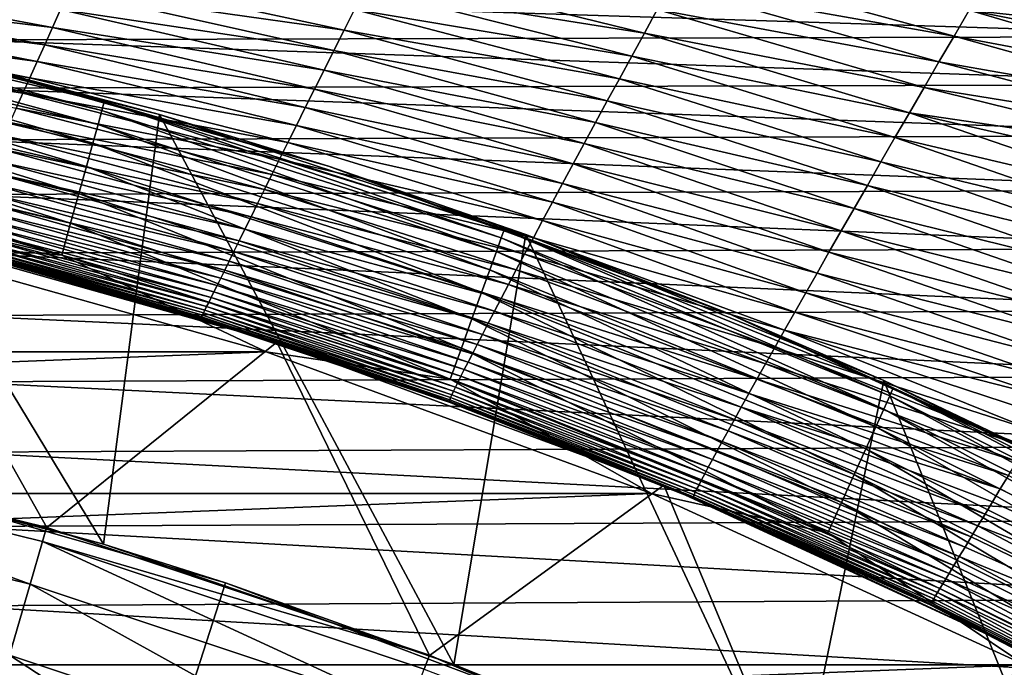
# Model space of a CAD drawing. Header units: metres. Extents: x -105 to 105, y -68 to 103.
# Tile 296 of 416: x 5.59 to 9.62, y 63.4 to 66.05. Entities that reach past the tile are written whole.
import ezdxf

# ---------------------------------------------------------------- set-up
doc = ezdxf.new("R2010")
doc.units = ezdxf.units.M
doc.layers.add('solid_FIT-BATH-150_SW0001', color=7, linetype='CONTINUOUS')
doc.layers.add('solid_FIT-BATH-150_SW0001_01', color=7, linetype='CONTINUOUS')

msp = doc.modelspace()

# ---------------------------------------------------------------- linework, layer by layer
at = {"layer": 'solid_FIT-BATH-150_SW0001'}
for points in [[(-8.177424, 64.115921, 72.796501), (6.60119, 64.694809, 72.796501), (-6.600977, 64.694878, 72.796501)], [(-9.703599, 63.415478, 72.796501), (8.177627, 64.115837, 72.796501), (-8.177424, 64.115921, 72.796501)], [(-11.172068, 62.596718, 72.796501), (9.703791, 63.415382, 72.796501), (-9.703599, 63.415478, 72.796501)]]:
    msp.add_3dface(points, dxfattribs=at)
at = {"layer": 'solid_FIT-BATH-150_SW0001_01'}
for points in [[(9.414045, 65.985382, 16.474686), (8.307887, 66.287727, 16.483507), (8.25414, 66.190369, 16.52717)], [(9.414045, 65.985382, 16.474686), (9.476141, 66.09182, 16.434149), (8.307887, 66.287727, 16.483507)], [(6.920263, 66.009071, 16.83346), (5.82936, 66.245865, 16.878725), (5.794597, 66.168785, 16.944798)], [(6.920263, 66.009071, 16.83346), (6.962957, 66.093597, 16.770502), (5.82936, 66.245865, 16.878725)], [(8.148107, 65.997757, 16.624996), (7.050894, 66.267265, 16.65737), (7.006565, 66.179779, 16.711967)], [(8.148107, 65.997757, 16.624996), (8.200805, 66.093582, 16.574146), (7.050894, 66.267265, 16.65737)], [(5.727694, 66.020432, 17.089092), (4.63584, 66.224449, 17.135178), (4.610122, 66.157608, 17.211031)], [(5.727694, 66.020432, 17.089092), (5.760682, 66.093575, 17.014923), (4.63584, 66.224449, 17.135178)], [(9.476141, 66.09182, 16.434149), (10.707848, 65.957848, 16.381559), (9.53844, 66.198456, 16.396526)], [(9.53844, 66.198456, 16.396526), (10.707848, 65.957848, 16.381559), (10.76884, 66.058052, 16.353453)], [(5.695694, 65.949501, 17.167185), (4.610122, 66.157608, 17.211031), (4.585111, 66.092865, 17.290066)], [(5.695694, 65.949501, 17.167185), (5.727694, 66.020432, 17.089092), (4.610122, 66.157608, 17.211031)], [(10.670663, 66.167404, -20.564138), (10.670663, 65.98407, -20.79538), (5.332665, 66.153503, -20.645445)], [(10.670663, 65.98407, -20.79538), (5.332665, 65.969307, -20.87295), (5.332665, 66.153503, -20.645445)], [(6.878654, 65.926537, 16.901232), (5.794597, 66.168785, 16.944798), (5.760682, 66.093575, 17.014923)], [(6.878654, 65.926537, 16.901232), (6.920263, 66.009071, 16.83346), (5.794597, 66.168785, 16.944798)], [(8.096271, 65.903297, 16.680277), (7.006565, 66.179779, 16.711967), (6.962957, 66.093597, 16.770502)], [(8.096271, 65.903297, 16.680277), (8.148107, 65.997757, 16.624996), (7.006565, 66.179779, 16.711967)], [(9.352403, 65.87957, 16.518747), (8.25414, 66.190369, 16.52717), (8.200805, 66.093582, 16.574146)], [(9.352403, 65.87957, 16.518747), (9.414045, 65.985382, 16.474686), (8.25414, 66.190369, 16.52717)], [(4.260764, 66.075073, 72.269821), (4.249451, 66.017212, 72.396347), (5.913708, 65.624496, 72.396362)], [(4.267685, 66.110466, 72.134972), (4.260764, 66.075073, 72.269821), (5.929453, 65.681313, 72.269836)], [(5.929453, 65.681313, 72.269836), (4.260764, 66.075073, 72.269821), (5.913708, 65.624496, 72.396362)], [(5.939085, 65.716064, 72.134987), (5.179637, 65.924599, 71.996498), (4.267685, 66.110466, 72.134972)], [(5.939085, 65.716064, 72.134987), (4.267685, 66.110466, 72.134972), (5.929453, 65.681313, 72.269836)], [(5.664743, 65.88092, 17.24906), (4.585111, 66.092865, 17.290066), (4.560852, 66.030327, 17.372173)], [(5.664743, 65.88092, 17.24906), (5.695694, 65.949501, 17.167185), (4.585111, 66.092865, 17.290066)], [(6.83823, 65.846199, 16.973785), (5.760682, 66.093575, 17.014923), (5.727694, 66.020432, 17.089092)], [(6.83823, 65.846199, 16.973785), (6.878654, 65.926537, 16.901232), (5.760682, 66.093575, 17.014923)], [(8.04552, 65.810608, 16.740551), (6.962957, 66.093597, 16.770502), (6.920263, 66.009071, 16.83346)], [(8.04552, 65.810608, 16.740551), (8.096271, 65.903297, 16.680277), (6.962957, 66.093597, 16.770502)], [(9.291465, 65.774803, 16.566942), (8.200805, 66.093582, 16.574146), (8.148107, 65.997757, 16.624996)], [(9.291465, 65.774803, 16.566942), (9.352403, 65.87957, 16.518747), (8.200805, 66.093582, 16.574146)], [(9.414045, 65.985382, 16.474686), (10.590487, 65.764572, 16.443808), (9.476141, 66.09182, 16.434149)], [(9.476141, 66.09182, 16.434149), (10.590487, 65.764572, 16.443808), (10.648367, 65.859993, 16.411669)], [(9.476141, 66.09182, 16.434149), (10.648367, 65.859993, 16.411669), (10.707848, 65.957848, 16.381559)], [(4.641052, 66.046478, 50.93491), (5.935616, 63.907822, 50.148041), (4.47508, 64.291443, 50.289185)], [(6.164539, 65.664825, 50.794491), (5.935616, 63.907822, 50.148041), (4.641052, 66.046478, 50.93491)], [(6.164539, 65.664825, 50.794491), (4.641052, 66.046478, 50.93491), (5.179637, 65.924599, 71.996498)], [(4.249451, 66.017212, 72.396347), (4.234088, 65.938652, 72.510704), (5.892328, 65.547348, 72.510712)], [(5.913708, 65.624496, 72.396362), (4.249451, 66.017212, 72.396347), (5.892328, 65.547348, 72.510712)], [(5.634901, 65.814812, 17.334572), (4.560852, 66.030327, 17.372173), (4.537393, 65.970123, 17.457245)], [(5.634901, 65.814812, 17.334572), (5.664743, 65.88092, 17.24906), (4.560852, 66.030327, 17.372173)], [(6.799064, 65.768211, 17.050962), (5.727694, 66.020432, 17.089092), (5.695694, 65.949501, 17.167185)], [(6.799064, 65.768211, 17.050962), (6.83823, 65.846199, 16.973785), (5.727694, 66.020432, 17.089092)], [(7.996059, 65.720039, 16.806265), (6.920263, 66.009071, 16.83346), (6.878654, 65.926537, 16.901232)], [(7.996059, 65.720039, 16.806265), (8.04552, 65.810608, 16.740551), (6.920263, 66.009071, 16.83346)], [(9.231483, 65.671501, 16.619881), (8.148107, 65.997757, 16.624996), (8.096271, 65.903297, 16.680277)], [(9.231483, 65.671501, 16.619881), (9.291465, 65.774803, 16.566942), (8.148107, 65.997757, 16.624996)], [(5.606226, 65.751312, 17.423576), (4.537393, 65.970123, 17.457245), (4.51478, 65.912346, 17.545172)], [(5.606226, 65.751312, 17.423576), (5.634901, 65.814812, 17.334572), (4.537393, 65.970123, 17.457245)], [(10.670663, 65.98407, -20.79538), (10.670663, 65.787926, -21.004688), (5.332665, 65.969307, -20.87295)], [(10.670663, 65.787926, -21.004688), (5.332665, 65.772209, -21.078569), (5.332665, 65.969307, -20.87295)], [(9.352403, 65.87957, 16.518747), (10.534533, 65.672226, 16.477789), (9.414045, 65.985382, 16.474686)], [(9.414045, 65.985382, 16.474686), (10.534533, 65.672226, 16.477789), (10.590487, 65.764572, 16.443808)], [(4.234088, 65.938652, 72.510704), (4.215145, 65.841782, 72.609406), (5.865966, 65.452225, 72.609413)], [(5.892328, 65.547348, 72.510712), (4.234088, 65.938652, 72.510704), (5.865966, 65.452225, 72.609413)], [(5.57878, 65.690552, 17.51593), (5.606226, 65.751312, 17.423576), (4.51478, 65.912346, 17.545172)], [(6.164539, 65.664825, 50.794491), (5.179637, 65.924599, 71.996498), (6.856689, 65.453041, 71.996498)], [(5.939085, 65.716064, 72.134987), (6.856689, 65.453041, 71.996498), (5.179637, 65.924599, 71.996498)], [(6.76123, 65.692734, 17.132586), (5.695694, 65.949501, 17.167185), (5.664743, 65.88092, 17.24906)], [(6.76123, 65.692734, 17.132586), (6.799064, 65.768211, 17.050962), (5.695694, 65.949501, 17.167185)], [(7.948001, 65.631821, 16.877367), (6.878654, 65.926537, 16.901232), (6.83823, 65.846199, 16.973785)], [(7.948001, 65.631821, 16.877367), (7.996059, 65.720039, 16.806265), (6.878654, 65.926537, 16.901232)], [(6.724799, 65.619904, 17.218477), (5.664743, 65.88092, 17.24906), (5.634901, 65.814812, 17.334572)], [(6.724799, 65.619904, 17.218477), (6.76123, 65.692734, 17.132586), (5.664743, 65.88092, 17.24906)], [(9.172705, 65.570107, 16.678171), (8.096271, 65.903297, 16.680277), (8.04552, 65.810608, 16.740551)], [(9.172705, 65.570107, 16.678171), (9.231483, 65.671501, 16.619881), (8.096271, 65.903297, 16.680277)], [(9.291465, 65.774803, 16.566942), (10.480361, 65.582756, 16.513672), (9.352403, 65.87957, 16.518747)], [(9.352403, 65.87957, 16.518747), (10.480361, 65.582756, 16.513672), (10.534533, 65.672226, 16.477789)], [(4.215145, 65.841782, 72.609406), (4.193198, 65.729546, 72.689445), (5.835423, 65.342018, 72.689453)], [(5.865966, 65.452225, 72.609413), (4.215145, 65.841782, 72.609406), (5.835423, 65.342018, 72.689453)], [(7.901435, 65.546112, 16.953667), (6.83823, 65.846199, 16.973785), (6.799064, 65.768211, 17.050962)], [(7.901435, 65.546112, 16.953667), (7.948001, 65.631821, 16.877367), (6.83823, 65.846199, 16.973785)], [(6.689846, 65.549866, 17.30846), (5.634901, 65.814812, 17.334572), (5.606226, 65.751312, 17.423576)], [(6.689846, 65.549866, 17.30846), (6.724799, 65.619904, 17.218477), (5.634901, 65.814812, 17.334572)], [(9.115362, 65.470993, 16.742302), (8.04552, 65.810608, 16.740551), (7.996059, 65.720039, 16.806265)], [(9.115362, 65.470993, 16.742302), (9.172705, 65.570107, 16.678171), (8.04552, 65.810608, 16.740551)], [(10.670663, 65.787926, -21.004688), (10.670663, 65.5784, -21.193451), (5.332665, 65.772209, -21.078569)], [(10.670663, 65.5784, -21.193451), (5.332665, 65.56163, -21.26372), (5.332665, 65.772209, -21.078569)], [(6.656442, 65.482773, 17.402359), (5.606226, 65.751312, 17.423576), (5.57878, 65.690552, 17.51593)], [(6.656442, 65.482773, 17.402359), (6.689846, 65.549866, 17.30846), (5.606226, 65.751312, 17.423576)], [(7.856444, 65.463074, 17.034958), (6.799064, 65.768211, 17.050962), (6.76123, 65.692734, 17.132586)], [(7.856444, 65.463074, 17.034958), (7.901435, 65.546112, 16.953667), (6.799064, 65.768211, 17.050962)], [(9.231483, 65.671501, 16.619881), (10.427814, 65.495926, 16.551546), (9.291465, 65.774803, 16.566942)], [(9.291465, 65.774803, 16.566942), (10.427814, 65.495926, 16.551546), (10.480361, 65.582756, 16.513672)], [(4.193198, 65.729546, 72.689445), (4.168915, 65.605362, 72.74839), (5.80163, 65.220078, 72.74839)], [(5.835423, 65.342018, 72.689453), (4.193198, 65.729546, 72.689445), (5.80163, 65.220078, 72.74839)], [(5.939085, 65.716064, 72.134987), (5.929453, 65.681313, 72.269836), (7.562781, 65.15995, 72.269844)], [(7.575067, 65.193863, 72.134995), (6.856689, 65.453041, 71.996498), (5.939085, 65.716064, 72.134987)], [(7.575067, 65.193863, 72.134995), (5.939085, 65.716064, 72.134987), (7.562781, 65.15995, 72.269844)], [(9.05958, 65.37439, 16.812212), (7.996059, 65.720039, 16.806265), (7.948001, 65.631821, 16.877367)], [(9.05958, 65.37439, 16.812212), (9.115362, 65.470993, 16.742302), (7.996059, 65.720039, 16.806265)], [(6.624659, 65.418762, 17.499994), (5.57878, 65.690552, 17.51593), (5.552619, 65.632652, 17.611486)], [(6.624659, 65.418762, 17.499994), (6.656442, 65.482773, 17.402359), (5.57878, 65.690552, 17.51593)], [(5.929453, 65.681313, 72.269836), (5.913708, 65.624496, 72.396362), (7.542697, 65.104523, 72.39637)], [(7.562781, 65.15995, 72.269844), (5.929453, 65.681313, 72.269836), (7.542697, 65.104523, 72.39637)], [(7.813115, 65.382874, 17.121038), (6.76123, 65.692734, 17.132586), (6.724799, 65.619904, 17.218477)], [(7.813115, 65.382874, 17.121038), (7.856444, 65.463074, 17.034958), (6.76123, 65.692734, 17.132586)], [(9.172705, 65.570107, 16.678171), (10.31077, 65.302567, 16.648218), (9.231483, 65.671501, 16.619881)], [(9.231483, 65.671501, 16.619881), (10.31077, 65.302567, 16.648218), (10.376735, 65.411522, 16.591522)], [(9.231483, 65.671501, 16.619881), (10.376735, 65.411522, 16.591522), (10.427814, 65.495926, 16.551546)], [(6.594538, 65.357941, 17.601164), (5.552619, 65.632652, 17.611486), (5.527777, 65.577705, 17.710083)], [(6.594538, 65.357941, 17.601164), (6.624659, 65.418762, 17.499994), (5.552619, 65.632652, 17.611486)], [(6.164539, 65.664825, 50.794491), (7.368077, 63.415962, 49.967072), (5.935616, 63.907822, 50.148041)], [(7.662669, 65.174576, 50.614113), (7.368077, 63.415962, 49.967072), (6.164539, 65.664825, 50.794491)], [(7.662669, 65.174576, 50.614113), (6.164539, 65.664825, 50.794491), (6.856689, 65.453041, 71.996498)], [(9.005457, 65.280472, 16.887688), (7.948001, 65.631821, 16.877367), (7.901435, 65.546112, 16.953667)], [(9.005457, 65.280472, 16.887688), (9.05958, 65.37439, 16.812212), (7.948001, 65.631821, 16.877367)], [(4.168915, 65.605362, 72.74839), (4.143035, 65.473015, 72.784439), (5.765615, 65.090126, 72.784439)], [(5.80163, 65.220078, 72.74839), (4.168915, 65.605362, 72.74839), (5.765615, 65.090126, 72.784439)], [(5.913708, 65.624496, 72.396362), (5.892328, 65.547348, 72.510712), (7.515428, 65.029259, 72.510727)], [(7.542697, 65.104523, 72.39637), (5.913708, 65.624496, 72.396362), (7.515428, 65.029259, 72.510727)], [(7.771531, 65.305672, 17.211706), (6.724799, 65.619904, 17.218477), (6.689846, 65.549866, 17.30846)], [(7.771531, 65.305672, 17.211706), (7.813115, 65.382874, 17.121038), (6.724799, 65.619904, 17.218477)], [(10.670663, 65.5784, -21.193451), (10.670663, 65.354919, -21.363056), (5.332665, 65.56163, -21.26372)], [(10.670663, 65.354919, -21.363056), (5.332665, 65.337006, -21.429808), (5.332665, 65.56163, -21.26372)], [(6.5661, 65.300392, 17.705647), (5.527777, 65.577705, 17.710083), (5.504273, 65.525818, 17.811537)], [(6.5661, 65.300392, 17.705647), (6.594538, 65.357941, 17.601164), (5.527777, 65.577705, 17.710083)], [(7.731779, 65.231628, 17.306755), (6.689846, 65.549866, 17.30846), (6.656442, 65.482773, 17.402359)], [(7.731779, 65.231628, 17.306755), (7.771531, 65.305672, 17.211706), (6.689846, 65.549866, 17.30846)], [(9.115362, 65.470993, 16.742302), (10.247931, 65.198784, 16.708183), (9.172705, 65.570107, 16.678171)], [(9.172705, 65.570107, 16.678171), (10.247931, 65.198784, 16.708183), (10.31077, 65.302567, 16.648218)], [(6.539362, 65.246193, 17.813223), (5.504273, 65.525818, 17.811537), (5.482121, 65.477074, 17.915665)], [(6.539362, 65.246193, 17.813223), (6.5661, 65.300392, 17.705647), (5.504273, 65.525818, 17.811537)], [(5.892328, 65.547348, 72.510712), (5.865966, 65.452225, 72.609413), (7.481803, 64.936447, 72.609421)], [(7.515428, 65.029259, 72.510727), (5.892328, 65.547348, 72.510712), (7.481803, 64.936447, 72.609421)], [(8.95309, 65.189407, 16.968512), (7.901435, 65.546112, 16.953667), (7.856444, 65.463074, 17.034958)], [(8.95309, 65.189407, 16.968512), (9.005457, 65.280472, 16.887688), (7.901435, 65.546112, 16.953667)], [(5.765615, 65.090126, 72.784439), (4.143035, 65.473015, 72.784439), (4.981935, 65.1493, 72.796501)], [(6.514344, 65.195427, 17.923668), (5.482121, 65.477074, 17.915665), (5.461337, 65.431572, 18.022285)], [(6.514344, 65.195427, 17.923668), (6.539362, 65.246193, 17.813223), (5.482121, 65.477074, 17.915665)], [(7.693942, 65.160904, 17.405981), (6.656442, 65.482773, 17.402359), (6.624659, 65.418762, 17.499994)], [(7.693942, 65.160904, 17.405981), (7.731779, 65.231628, 17.306755), (6.656442, 65.482773, 17.402359)], [(9.05958, 65.37439, 16.812212), (10.187838, 65.099533, 16.771673), (9.115362, 65.470993, 16.742302)], [(9.115362, 65.470993, 16.742302), (10.187838, 65.099533, 16.771673), (10.247931, 65.198784, 16.708183)], [(6.491065, 65.148178, 18.036764), (5.461337, 65.431572, 18.022285), (5.441936, 65.389404, 18.131216)], [(6.491065, 65.148178, 18.036764), (6.514344, 65.195427, 17.923668), (5.461337, 65.431572, 18.022285)], [(5.865966, 65.452225, 72.609413), (5.835423, 65.342018, 72.689453), (7.442847, 64.828926, 72.689453)], [(7.481803, 64.936447, 72.609421), (5.865966, 65.452225, 72.609413), (7.442847, 64.828926, 72.689453)], [(7.662669, 65.174576, 50.614113), (6.856689, 65.453041, 71.996498), (8.491707, 64.851723, 71.996498)], [(7.575067, 65.193863, 72.134995), (8.491707, 64.851723, 71.996498), (6.856689, 65.453041, 71.996498)], [(8.902574, 65.101372, 17.054461), (7.856444, 65.463074, 17.034958), (7.813115, 65.382874, 17.121038)], [(8.902574, 65.101372, 17.054461), (8.95309, 65.189407, 16.968512), (7.856444, 65.463074, 17.034958)], [(6.469543, 65.104515, 18.15229), (5.441936, 65.389404, 18.131216), (5.423935, 65.350662, 18.242275)], [(6.469543, 65.104515, 18.15229), (6.491065, 65.148178, 18.036764), (5.441936, 65.389404, 18.131216)], [(7.658069, 65.093597, 17.509155), (6.624659, 65.418762, 17.499994), (6.594538, 65.357941, 17.601164)], [(7.658069, 65.093597, 17.509155), (7.693942, 65.160904, 17.405981), (6.624659, 65.418762, 17.499994)], [(10.670663, 65.354919, -21.363056), (10.670663, 65.116913, -21.514864), (5.332665, 65.337006, -21.429808)], [(6.449792, 65.064499, 18.270016), (5.423935, 65.350662, 18.242275), (5.407345, 65.315392, 18.355268)], [(6.449792, 65.064499, 18.270016), (6.469543, 65.104515, 18.15229), (5.423935, 65.350662, 18.242275)], [(7.624186, 65.029793, 17.616022), (6.594538, 65.357941, 17.601164), (6.5661, 65.300392, 17.705647)], [(7.624186, 65.029793, 17.616022), (7.658069, 65.093597, 17.509155), (6.594538, 65.357941, 17.601164)], [(8.854007, 65.016548, 17.145319), (7.813115, 65.382874, 17.121038), (7.771531, 65.305672, 17.211706)], [(8.854007, 65.016548, 17.145319), (8.902574, 65.101372, 17.054461), (7.813115, 65.382874, 17.121038)], [(9.005457, 65.280472, 16.887688), (10.129853, 65.003761, 16.839369), (9.05958, 65.37439, 16.812212)], [(9.05958, 65.37439, 16.812212), (10.129853, 65.003761, 16.839369), (10.187838, 65.099533, 16.771673)], [(10.670663, 65.116913, -21.514864), (5.332665, 65.097725, -21.578203), (5.332665, 65.337006, -21.429808)], [(6.431795, 65.028076, 18.389725), (5.407345, 65.315392, 18.355268), (5.39215, 65.283524, 18.470003)], [(6.431795, 65.028076, 18.389725), (6.449792, 65.064499, 18.270016), (5.407345, 65.315392, 18.355268)], [(5.835423, 65.342018, 72.689453), (5.80163, 65.220078, 72.74839), (7.399745, 64.709953, 72.748398)], [(7.442847, 64.828926, 72.689453), (5.835423, 65.342018, 72.689453), (7.399745, 64.709953, 72.748398)], [(6.415501, 64.99514, 18.511208), (5.39215, 65.283524, 18.470003), (5.378314, 65.254944, 18.586288)], [(6.415501, 64.99514, 18.511208), (6.431795, 65.028076, 18.389725), (5.39215, 65.283524, 18.470003)], [(7.592317, 64.969551, 17.726336), (6.5661, 65.300392, 17.705647), (6.539362, 65.246193, 17.813223)], [(7.592317, 64.969551, 17.726336), (7.624186, 65.029793, 17.616022), (6.5661, 65.300392, 17.705647)], [(8.807484, 64.935089, 17.240868), (7.771531, 65.305672, 17.211706), (7.731779, 65.231628, 17.306755)], [(8.807484, 64.935089, 17.240868), (8.854007, 65.016548, 17.145319), (7.771531, 65.305672, 17.211706)], [(8.95309, 65.189407, 16.968512), (10.073413, 64.910545, 16.911943), (9.005457, 65.280472, 16.887688)], [(9.005457, 65.280472, 16.887688), (10.073413, 64.910545, 16.911943), (10.129853, 65.003761, 16.839369)], [(6.387826, 64.939331, 18.758682), (5.365795, 65.229546, 18.703941), (5.354557, 65.207214, 18.822775)], [(6.400862, 64.965599, 18.63426), (5.378314, 65.254944, 18.586288), (5.365795, 65.229546, 18.703941)], [(6.387826, 64.939331, 18.758682), (6.400862, 64.965599, 18.63426), (5.365795, 65.229546, 18.703941)], [(6.400862, 64.965599, 18.63426), (6.415501, 64.99514, 18.511208), (5.378314, 65.254944, 18.586288)], [(7.562488, 64.912964, 17.83984), (6.539362, 65.246193, 17.813223), (6.514344, 65.195427, 17.923668)], [(7.562488, 64.912964, 17.83984), (7.592317, 64.969551, 17.726336), (6.539362, 65.246193, 17.813223)], [(8.7631, 64.85717, 17.340885), (7.731779, 65.231628, 17.306755), (7.693942, 65.160904, 17.405981)], [(8.7631, 64.85717, 17.340885), (8.807484, 64.935089, 17.240868), (7.731779, 65.231628, 17.306755)], [(4.100013, 64.371658, 37.796501), (5.703767, 63.976414, 37.796501), (5.018855, 65.191887, 37.796501)], [(5.703767, 63.976414, 37.796501), (6.644459, 64.733376, 37.796501), (5.018855, 65.191887, 37.796501)], [(5.303887, 65.121407, 20.164125), (5.018855, 65.191887, 37.796501), (6.644459, 64.733376, 37.796501)], [(6.366371, 64.89624, 19.010809), (5.344559, 65.187828, 18.942604), (5.335762, 65.17128, 19.06325)], [(6.376346, 64.916252, 18.884264), (5.354557, 65.207214, 18.822775), (5.344559, 65.187828, 18.942604)], [(6.366371, 64.89624, 19.010809), (6.376346, 64.916252, 18.884264), (5.344559, 65.187828, 18.942604)], [(6.376346, 64.916252, 18.884264), (6.387826, 64.939331, 18.758682), (5.354557, 65.207214, 18.822775)], [(5.80163, 65.220078, 72.74839), (5.765615, 65.090126, 72.784439), (7.353808, 64.583168, 72.784447)], [(7.399745, 64.709953, 72.748398), (5.80163, 65.220078, 72.74839), (7.353808, 64.583168, 72.784447)], [(7.534722, 64.860085, 17.956291), (6.514344, 65.195427, 17.923668), (6.491065, 65.148178, 18.036764)], [(7.534722, 64.860085, 17.956291), (7.562488, 64.912964, 17.83984), (6.514344, 65.195427, 17.923668)], [(7.575067, 65.193863, 72.134995), (7.562781, 65.15995, 72.269844), (9.151007, 64.514114, 72.269859)], [(9.165874, 64.546982, 72.13501), (8.491707, 64.851723, 71.996498), (7.575067, 65.193863, 72.134995)], [(9.165874, 64.546982, 72.13501), (7.575067, 65.193863, 72.134995), (9.151007, 64.514114, 72.269859)], [(8.902574, 65.101372, 17.054461), (10.018735, 64.820236, 16.988976), (8.95309, 65.189407, 16.968512)], [(8.95309, 65.189407, 16.968512), (10.018735, 64.820236, 16.988976), (10.073413, 64.910545, 16.911943)], [(-6.600977, 64.694878, 72.796501), (6.60119, 64.694809, 72.796501), (4.981935, 65.1493, 72.796501)], [(5.765615, 65.090126, 72.784439), (4.981935, 65.1493, 72.796501), (6.60119, 64.694809, 72.796501)], [(6.344954, 64.853271, 19.394537), (5.32161, 65.146011, 19.306437), (5.316172, 65.13694, 19.428722)], [(6.350726, 64.864899, 19.266108), (5.328126, 65.157402, 19.184568), (5.32161, 65.146011, 19.306437)], [(6.344954, 64.853271, 19.394537), (6.350726, 64.864899, 19.266108), (5.32161, 65.146011, 19.306437)], [(6.357848, 64.879173, 19.138145), (5.335762, 65.17128, 19.06325), (5.328126, 65.157402, 19.184568)], [(6.350726, 64.864899, 19.266108), (6.357848, 64.879173, 19.138145), (5.328126, 65.157402, 19.184568)], [(6.357848, 64.879173, 19.138145), (6.366371, 64.89624, 19.010809), (5.335762, 65.17128, 19.06325)], [(7.509045, 64.810997, 18.075432), (6.491065, 65.148178, 18.036764), (6.469543, 65.104515, 18.15229)], [(7.509045, 64.810997, 18.075432), (7.534722, 64.860085, 17.956291), (6.491065, 65.148178, 18.036764)], [(7.662669, 65.174576, 50.614113), (8.765787, 62.817142, 49.746746), (7.368077, 63.415962, 49.967072)], [(7.562781, 65.15995, 72.269844), (7.542697, 65.104523, 72.39637), (9.126705, 64.460396, 72.396385)], [(9.151007, 64.514114, 72.269859), (7.562781, 65.15995, 72.269844), (9.126705, 64.460396, 72.396385)], [(8.720914, 64.782906, 17.445124), (7.693942, 65.160904, 17.405981), (7.658069, 65.093597, 17.509155)], [(9.127381, 64.577599, 50.394466), (8.765787, 62.817142, 49.746746), (7.662669, 65.174576, 50.614113)], [(9.127381, 64.577599, 50.394466), (7.662669, 65.174576, 50.614113), (8.491707, 64.851723, 71.996498)], [(8.720914, 64.782906, 17.445124), (8.7631, 64.85717, 17.340885), (7.693942, 65.160904, 17.405981)], [(5.303715, 65.120216, 20.041988), (5.303887, 65.121407, 20.164125), (6.335777, 64.831154, 20.165819)], [(6.334498, 64.829826, 20.037998), (5.304379, 65.120331, 19.919516), (5.303715, 65.120216, 20.041988)], [(6.334498, 64.829826, 20.037998), (5.303715, 65.120216, 20.041988), (6.335777, 64.831154, 20.165819)], [(6.335777, 64.831154, 20.165819), (5.303887, 65.121407, 20.164125), (6.644459, 64.733376, 37.796501)], [(6.334309, 64.830368, 19.909672), (5.305916, 65.121887, 19.796825), (5.304379, 65.120331, 19.919516)], [(6.334498, 64.829826, 20.037998), (6.334309, 64.830368, 19.909672), (5.304379, 65.120331, 19.919516)], [(6.335207, 64.83284, 19.781), (5.308366, 65.125053, 19.674046), (5.305916, 65.121887, 19.796825)], [(6.334309, 64.830368, 19.909672), (6.335207, 64.83284, 19.781), (5.305916, 65.121887, 19.796825)], [(6.337246, 64.837387, 19.652145), (5.311771, 65.130013, 19.551302), (5.308366, 65.125053, 19.674046)], [(6.335207, 64.83284, 19.781), (6.337246, 64.837387, 19.652145), (5.308366, 65.125053, 19.674046)], [(6.340477, 64.844147, 19.523272), (5.316172, 65.13694, 19.428722), (5.311771, 65.130013, 19.551302)], [(6.337246, 64.837387, 19.652145), (6.340477, 64.844147, 19.523272), (5.311771, 65.130013, 19.551302)], [(6.340477, 64.844147, 19.523272), (6.344954, 64.853271, 19.394537), (5.316172, 65.13694, 19.428722)], [(10.670663, 65.116913, -21.514864), (10.670663, 64.863716, -21.650061), (5.332665, 65.097725, -21.578203)], [(10.670663, 64.863716, -21.650061), (5.332665, 64.843102, -21.710091), (5.332665, 65.097725, -21.578203)], [(7.353808, 64.583168, 72.784447), (5.765615, 65.090126, 72.784439), (6.60119, 64.694809, 72.796501)], [(7.485476, 64.765747, 18.197014), (6.469543, 65.104515, 18.15229), (6.449792, 65.064499, 18.270016)], [(7.485476, 64.765747, 18.197014), (7.509045, 64.810997, 18.075432), (6.469543, 65.104515, 18.15229)], [(7.542697, 65.104523, 72.39637), (7.515428, 65.029259, 72.510727), (9.093708, 64.387459, 72.510735)], [(9.126705, 64.460396, 72.396385), (7.542697, 65.104523, 72.39637), (9.093708, 64.387459, 72.510735)], [(8.680962, 64.712364, 17.553318), (7.658069, 65.093597, 17.509155), (7.624186, 65.029793, 17.616022)], [(8.680962, 64.712364, 17.553318), (8.720914, 64.782906, 17.445124), (7.658069, 65.093597, 17.509155)], [(8.854007, 65.016548, 17.145319), (9.966113, 64.733322, 17.069847), (8.902574, 65.101372, 17.054461)], [(8.902574, 65.101372, 17.054461), (9.966113, 64.733322, 17.069847), (10.018735, 64.820236, 16.988976)], [(7.444556, 64.686607, 18.446558), (6.431795, 65.028076, 18.389725), (6.415501, 64.99514, 18.511208)], [(7.463997, 64.724319, 18.320795), (6.449792, 65.064499, 18.270016), (6.431795, 65.028076, 18.389725)], [(7.444556, 64.686607, 18.446558), (7.463997, 64.724319, 18.320795), (6.431795, 65.028076, 18.389725)], [(7.463997, 64.724319, 18.320795), (7.485476, 64.765747, 18.197014), (6.449792, 65.064499, 18.270016)], [(7.515428, 65.029259, 72.510727), (7.481803, 64.936447, 72.609421), (9.053021, 64.297516, 72.609428)], [(9.093708, 64.387459, 72.510735), (7.515428, 65.029259, 72.510727), (9.053021, 64.297516, 72.609428)], [(8.643277, 64.645622, 17.665203), (7.624186, 65.029793, 17.616022), (7.592317, 64.969551, 17.726336)], [(8.643277, 64.645622, 17.665203), (8.680962, 64.712364, 17.553318), (7.624186, 65.029793, 17.616022)], [(7.427096, 64.652527, 18.574087), (6.415501, 64.99514, 18.511208), (6.400862, 64.965599, 18.63426)], [(7.427096, 64.652527, 18.574087), (7.444556, 64.686607, 18.446558), (6.415501, 64.99514, 18.511208)], [(8.807484, 64.935089, 17.240868), (9.915602, 64.649887, 17.154232), (8.854007, 65.016548, 17.145319)], [(8.854007, 65.016548, 17.145319), (9.915602, 64.649887, 17.154232), (9.966113, 64.733322, 17.069847)], [(7.411563, 64.621986, 18.703163), (6.400862, 64.965599, 18.63426), (6.387826, 64.939331, 18.758682)], [(7.411563, 64.621986, 18.703163), (7.427096, 64.652527, 18.574087), (6.400862, 64.965599, 18.63426)], [(8.607895, 64.582748, 17.780514), (7.592317, 64.969551, 17.726336), (7.562488, 64.912964, 17.83984)], [(8.607895, 64.582748, 17.780514), (8.643277, 64.645622, 17.665203), (7.592317, 64.969551, 17.726336)], [(7.386058, 64.571136, 18.965096), (6.376346, 64.916252, 18.884264), (6.366371, 64.89624, 19.010809)], [(7.397902, 64.594887, 18.83357), (6.387826, 64.939331, 18.758682), (6.376346, 64.916252, 18.884264)], [(7.386058, 64.571136, 18.965096), (7.397902, 64.594887, 18.83357), (6.376346, 64.916252, 18.884264)], [(7.397902, 64.594887, 18.83357), (7.411563, 64.621986, 18.703163), (6.387826, 64.939331, 18.758682)], [(7.481803, 64.936447, 72.609421), (7.442847, 64.828926, 72.689453), (9.005883, 64.193321, 72.689461)], [(9.053021, 64.297516, 72.609428), (7.481803, 64.936447, 72.609421), (9.005883, 64.193321, 72.689461)], [(8.574847, 64.523811, 17.898987), (7.562488, 64.912964, 17.83984), (7.534722, 64.860085, 17.956291)], [(8.574847, 64.523811, 17.898987), (8.607895, 64.582748, 17.780514), (7.562488, 64.912964, 17.83984)], [(8.7631, 64.85717, 17.340885), (9.867249, 64.570023, 17.241825), (8.807484, 64.935089, 17.240868)], [(8.807484, 64.935089, 17.240868), (9.867249, 64.570023, 17.241825), (9.915602, 64.649887, 17.154232)], [(7.360857, 64.518898, 19.364418), (6.350726, 64.864899, 19.266108), (6.344954, 64.853271, 19.394537)], [(7.367593, 64.533257, 19.230709), (6.357848, 64.879173, 19.138145), (6.350726, 64.864899, 19.266108)], [(7.360857, 64.518898, 19.364418), (7.367593, 64.533257, 19.230709), (6.350726, 64.864899, 19.266108)], [(7.375974, 64.550636, 19.097538), (6.366371, 64.89624, 19.010809), (6.357848, 64.879173, 19.138145)], [(7.367593, 64.533257, 19.230709), (7.375974, 64.550636, 19.097538), (6.357848, 64.879173, 19.138145)], [(7.375974, 64.550636, 19.097538), (7.386058, 64.571136, 18.965096), (6.366371, 64.89624, 19.010809)], [(10.670663, 64.863716, -21.650061), (10.670663, 64.594627, -21.769753), (5.332665, 64.843102, -21.710091)], [(10.670663, 64.594627, -21.769753), (5.332665, 64.572411, -21.826588), (5.332665, 64.843102, -21.710091)], [(7.349236, 64.489349, 19.900822), (6.335207, 64.83284, 19.781), (6.334309, 64.830368, 19.909672)], [(7.349874, 64.488365, 20.034359), (6.334309, 64.830368, 19.909672), (6.334498, 64.829826, 20.037998)], [(7.349874, 64.488365, 20.034359), (7.349236, 64.489349, 19.900822), (6.334309, 64.830368, 19.909672)], [(6.334498, 64.829826, 20.037998), (6.335777, 64.831154, 20.165819), (7.351987, 64.489807, 20.167341)], [(7.349874, 64.488365, 20.034359), (6.334498, 64.829826, 20.037998), (7.351987, 64.489807, 20.167341)], [(7.349957, 64.492783, 19.766867), (6.337246, 64.837387, 19.652145), (6.335207, 64.83284, 19.781)], [(7.349236, 64.489349, 19.900822), (7.349957, 64.492783, 19.766867), (6.335207, 64.83284, 19.781)], [(7.351987, 64.489807, 20.167341), (6.335777, 64.831154, 20.165819), (6.644459, 64.733376, 37.796501)], [(7.352097, 64.498772, 19.632689), (6.340477, 64.844147, 19.523272), (6.337246, 64.837387, 19.652145)], [(7.349957, 64.492783, 19.766867), (7.352097, 64.498772, 19.632689), (6.337246, 64.837387, 19.652145)], [(7.355711, 64.507439, 19.498476), (6.344954, 64.853271, 19.394537), (6.340477, 64.844147, 19.523272)], [(7.352097, 64.498772, 19.632689), (7.355711, 64.507439, 19.498476), (6.340477, 64.844147, 19.523272)], [(7.355711, 64.507439, 19.498476), (7.360857, 64.518898, 19.364418), (6.344954, 64.853271, 19.394537)], [(7.442847, 64.828926, 72.689453), (7.399745, 64.709953, 72.748398), (8.953729, 64.078033, 72.748398)], [(9.005883, 64.193321, 72.689461), (7.442847, 64.828926, 72.689453), (8.953729, 64.078033, 72.748398)], [(8.54417, 64.468895, 18.020355), (7.534722, 64.860085, 17.956291), (7.509045, 64.810997, 18.075432)], [(8.54417, 64.468895, 18.020355), (8.574847, 64.523811, 17.898987), (7.534722, 64.860085, 17.956291)], [(9.127381, 64.577599, 50.394466), (8.491707, 64.851723, 71.996498), (10.074668, 64.124321, 71.996498)], [(9.165874, 64.546982, 72.13501), (10.074668, 64.124321, 71.996498), (8.491707, 64.851723, 71.996498)], [(8.720914, 64.782906, 17.445124), (9.82559, 64.50135, 17.323694), (8.7631, 64.85717, 17.340885)], [(8.7631, 64.85717, 17.340885), (9.82559, 64.50135, 17.323694), (9.867249, 64.570023, 17.241825)], [(8.515895, 64.418045, 18.144352), (7.509045, 64.810997, 18.075432), (7.485476, 64.765747, 18.197014)], [(8.515895, 64.418045, 18.144352), (8.54417, 64.468895, 18.020355), (7.509045, 64.810997, 18.075432)], [(8.490008, 64.371262, 18.270735), (7.485476, 64.765747, 18.197014), (7.463997, 64.724319, 18.320795)], [(8.490008, 64.371262, 18.270735), (8.515895, 64.418045, 18.144352), (7.485476, 64.765747, 18.197014)], [(8.680962, 64.712364, 17.553318), (9.745755, 64.369598, 17.497972), (8.720914, 64.782906, 17.445124)], [(8.720914, 64.782906, 17.445124), (9.745755, 64.369598, 17.497972), (9.785046, 64.434448, 17.409035)], [(8.720914, 64.782906, 17.445124), (9.785046, 64.434448, 17.409035), (9.82559, 64.50135, 17.323694)], [(5.703767, 63.976414, 37.796501), (7.269648, 63.453545, 37.796501), (6.644459, 64.733376, 37.796501)], [(7.269648, 63.453545, 37.796501), (8.227797, 64.14917, 37.796501), (6.644459, 64.733376, 37.796501)], [(7.351987, 64.489807, 20.167341), (6.644459, 64.733376, 37.796501), (8.227797, 64.14917, 37.796501)], [(7.399745, 64.709953, 72.748398), (7.353808, 64.583168, 72.784447), (8.898145, 63.955166, 72.784447)], [(8.953729, 64.078033, 72.748398), (7.399745, 64.709953, 72.748398), (8.898145, 63.955166, 72.784447)], [(8.466463, 64.328468, 18.399281), (7.463997, 64.724319, 18.320795), (7.444556, 64.686607, 18.446558)], [(8.466463, 64.328468, 18.399281), (8.490008, 64.371262, 18.270735), (7.463997, 64.724319, 18.320795)], [(8.643277, 64.645622, 17.665203), (9.707795, 64.306923, 17.590433), (8.680962, 64.712364, 17.553318)], [(8.680962, 64.712364, 17.553318), (9.707795, 64.306923, 17.590433), (9.745755, 64.369598, 17.497972)], [(-8.177424, 64.115921, 72.796501), (8.177627, 64.115837, 72.796501), (6.60119, 64.694809, 72.796501)], [(7.353808, 64.583168, 72.784447), (6.60119, 64.694809, 72.796501), (8.177627, 64.115837, 72.796501)], [(8.445206, 64.289589, 18.529768), (7.444556, 64.686607, 18.446558), (7.427096, 64.652527, 18.574087)], [(8.445206, 64.289589, 18.529768), (8.466463, 64.328468, 18.399281), (7.444556, 64.686607, 18.446558)], [(8.426186, 64.254539, 18.661978), (7.427096, 64.652527, 18.574087), (7.411563, 64.621986, 18.703163)], [(8.426186, 64.254539, 18.661978), (8.445206, 64.289589, 18.529768), (7.427096, 64.652527, 18.574087)], [(8.607895, 64.582748, 17.780514), (9.671247, 64.246559, 17.686325), (8.643277, 64.645622, 17.665203)], [(8.643277, 64.645622, 17.665203), (9.671247, 64.246559, 17.686325), (9.707795, 64.306923, 17.590433)], [(10.670663, 64.594627, -21.769753), (10.670663, 64.308945, -21.87505), (5.332665, 64.572411, -21.826588)], [(8.898145, 63.955166, 72.784447), (7.353808, 64.583168, 72.784447), (8.177627, 64.115837, 72.796501)], [(8.39465, 64.19561, 18.930677), (7.397902, 64.594887, 18.83357), (7.386058, 64.571136, 18.965096)], [(8.40935, 64.223236, 18.795687), (7.411563, 64.621986, 18.703163), (7.397902, 64.594887, 18.83357)], [(8.39465, 64.19561, 18.930677), (8.40935, 64.223236, 18.795687), (7.397902, 64.594887, 18.83357)], [(8.40935, 64.223236, 18.795687), (8.426186, 64.254539, 18.661978), (7.411563, 64.621986, 18.703163)], [(8.574847, 64.523811, 17.898987), (9.636339, 64.188873, 17.78513), (8.607895, 64.582748, 17.780514)], [(8.607895, 64.582748, 17.780514), (9.636339, 64.188873, 17.78513), (9.671247, 64.246559, 17.686325)], [(10.670663, 64.308945, -21.87505), (5.332665, 64.284927, -21.92882), (5.332665, 64.572411, -21.826588)], [(8.371435, 64.151039, 19.203655), (7.375974, 64.550636, 19.097538), (7.367593, 64.533257, 19.230709)], [(8.382029, 64.17157, 19.066736), (7.386058, 64.571136, 18.965096), (7.375974, 64.550636, 19.097538)], [(8.371435, 64.151039, 19.203655), (8.382029, 64.17157, 19.066736), (7.375974, 64.550636, 19.097538)], [(8.382029, 64.17157, 19.066736), (8.39465, 64.19561, 18.930677), (7.386058, 64.571136, 18.965096)], [(9.127381, 64.577599, 50.394466), (10.122001, 62.112751, 49.487583), (8.765787, 62.817142, 49.746746)], [(10.543897, 63.878998, 50.137436), (10.122001, 62.112751, 49.487583), (9.127381, 64.577599, 50.394466)], [(10.543897, 63.878998, 50.137436), (9.127381, 64.577599, 50.394466), (10.074668, 64.124321, 71.996498)], [(9.165874, 64.546982, 72.13501), (9.151007, 64.514114, 72.269859), (10.684659, 63.747643, 72.269875)], [(10.702019, 63.779263, 72.135025), (10.074668, 64.124321, 71.996498), (9.165874, 64.546982, 72.13501)], [(10.702019, 63.779263, 72.135025), (9.165874, 64.546982, 72.13501), (10.684659, 63.747643, 72.269875)], [(8.351293, 64.109612, 19.617483), (7.355711, 64.507439, 19.498476), (7.352097, 64.498772, 19.632689)], [(8.35612, 64.12014, 19.479237), (7.360857, 64.518898, 19.364418), (7.355711, 64.507439, 19.498476)], [(8.351293, 64.109612, 19.617483), (8.35612, 64.12014, 19.479237), (7.355711, 64.507439, 19.498476)], [(8.362817, 64.133926, 19.341225), (7.367593, 64.533257, 19.230709), (7.360857, 64.518898, 19.364418)], [(8.35612, 64.12014, 19.479237), (8.362817, 64.133926, 19.341225), (7.360857, 64.518898, 19.364418)], [(8.362817, 64.133926, 19.341225), (8.371435, 64.151039, 19.203655), (7.367593, 64.533257, 19.230709)], [(8.54417, 64.468895, 18.020355), (9.603054, 64.133835, 17.886953), (8.574847, 64.523811, 17.898987)], [(8.574847, 64.523811, 17.898987), (9.603054, 64.133835, 17.886953), (9.636339, 64.188873, 17.78513)], [(9.151007, 64.514114, 72.269859), (9.126705, 64.460396, 72.396385), (10.656283, 63.695957, 72.396393)], [(10.684659, 63.747643, 72.269875), (9.151007, 64.514114, 72.269859), (10.656283, 63.695957, 72.396393)], [(8.347031, 64.097946, 19.893839), (7.349957, 64.492783, 19.766867), (7.349236, 64.489349, 19.900822)], [(8.347491, 64.096649, 20.031532), (7.349236, 64.489349, 19.900822), (7.349874, 64.488365, 20.034359)], [(8.347491, 64.096649, 20.031532), (8.347031, 64.097946, 19.893839), (7.349236, 64.489349, 19.900822)], [(7.349874, 64.488365, 20.034359), (7.351987, 64.489807, 20.167341), (8.349715, 64.098312, 20.168665)], [(8.347491, 64.096649, 20.031532), (7.349874, 64.488365, 20.034359), (8.349715, 64.098312, 20.168665)], [(8.348281, 64.102242, 19.755753), (7.352097, 64.498772, 19.632689), (7.349957, 64.492783, 19.766867)], [(8.347031, 64.097946, 19.893839), (8.348281, 64.102242, 19.755753), (7.349957, 64.492783, 19.766867)], [(7.846526, 64.302933, 20.168016), (7.351987, 64.489807, 20.167341), (8.227797, 64.14917, 37.796501)], [(8.349715, 64.098312, 20.168665), (7.351987, 64.489807, 20.167341), (7.846526, 64.302933, 20.168016)], [(8.348281, 64.102242, 19.755753), (8.351293, 64.109612, 19.617483), (7.352097, 64.498772, 19.632689)], [(8.515895, 64.418045, 18.144352), (9.540954, 64.031143, 18.101545), (8.54417, 64.468895, 18.020355)], [(8.54417, 64.468895, 18.020355), (9.540954, 64.031143, 18.101545), (9.57128, 64.081284, 17.992258)], [(8.54417, 64.468895, 18.020355), (9.57128, 64.081284, 17.992258), (9.603054, 64.133835, 17.886953)], [(9.126705, 64.460396, 72.396385), (9.093708, 64.387459, 72.510735), (10.617756, 63.625782, 72.510742)], [(10.656283, 63.695957, 72.396393), (9.126705, 64.460396, 72.396385), (10.617756, 63.625782, 72.510742)], [(8.490008, 64.371262, 18.270735), (9.512061, 63.983398, 18.215256), (8.515895, 64.418045, 18.144352)], [(8.515895, 64.418045, 18.144352), (9.512061, 63.983398, 18.215256), (9.540954, 64.031143, 18.101545)], [(9.093708, 64.387459, 72.510735), (9.053021, 64.297516, 72.609428), (10.57025, 63.539249, 72.609436)], [(10.617756, 63.625782, 72.510742), (9.093708, 64.387459, 72.510735), (10.57025, 63.539249, 72.609436)], [(5.702764, 63.976711, 39.13728), (4.099669, 64.371773, 39.13728), (4.088332, 64.312347, 40.691639)], [(5.702764, 63.976711, 39.13728), (4.100013, 64.371658, 37.796501), (4.099669, 64.371773, 39.13728)], [(5.702764, 63.976711, 39.13728), (5.703767, 63.976414, 37.796501), (4.100013, 64.371658, 37.796501)], [(8.466463, 64.328468, 18.399281), (9.484829, 63.938416, 18.332855), (8.490008, 64.371262, 18.270735)], [(8.490008, 64.371262, 18.270735), (9.484829, 63.938416, 18.332855), (9.512061, 63.983398, 18.215256)], [(4.088332, 64.312347, 40.691639), (4.052054, 64.134659, 42.238136), (5.636072, 63.74424, 42.238136)], [(5.686531, 63.918434, 40.691639), (4.088332, 64.312347, 40.691639), (5.636072, 63.74424, 42.238136)], [(5.702764, 63.976711, 39.13728), (4.088332, 64.312347, 40.691639), (5.686531, 63.918434, 40.691639)], [(10.670663, 64.308945, -21.87505), (10.670663, 64.005981, -21.967056), (5.332665, 64.284927, -21.92882)], [(8.349715, 64.098312, 20.168665), (7.846526, 64.302933, 20.168016), (8.227797, 64.14917, 37.796501)], [(8.445206, 64.289589, 18.529768), (9.45935, 63.896339, 18.454241), (8.466463, 64.328468, 18.399281)], [(8.466463, 64.328468, 18.399281), (9.45935, 63.896339, 18.454241), (9.484829, 63.938416, 18.332855)], [(4.86164, 64.201035, 69.796501), (4.47508, 64.291443, 50.289185), (5.935616, 63.907822, 50.148041)], [(10.670663, 64.005981, -21.967056), (5.332665, 63.979946, -22.01791), (5.332665, 64.284927, -21.92882)], [(8.426186, 64.254539, 18.661978), (9.435666, 63.857243, 18.579512), (8.445206, 64.289589, 18.529768)], [(8.445206, 64.289589, 18.529768), (9.435666, 63.857243, 18.579512), (9.45935, 63.896339, 18.454241)], [(9.053021, 64.297516, 72.609428), (9.005883, 64.193321, 72.689461), (10.51521, 63.438999, 72.689468)], [(10.57025, 63.539249, 72.609436), (9.053021, 64.297516, 72.609428), (10.51521, 63.438999, 72.689468)], [(8.39465, 64.19561, 18.930677), (9.393925, 63.788364, 18.842112), (8.40935, 64.223236, 18.795687)], [(8.40935, 64.223236, 18.795687), (9.413837, 63.821217, 18.708759), (8.426186, 64.254539, 18.661978)], [(8.40935, 64.223236, 18.795687), (9.393925, 63.788364, 18.842112), (9.413837, 63.821217, 18.708759)], [(8.426186, 64.254539, 18.661978), (9.413837, 63.821217, 18.708759), (9.435666, 63.857243, 18.579512)], [(2.257359, 50.785889, 69.796501), (4.86164, 64.201035, 69.796501), (6.434303, 63.74995, 69.796501)], [(6.434303, 63.74995, 69.796501), (4.86164, 64.201035, 69.796501), (5.935616, 63.907822, 50.148041)], [(8.382029, 64.17157, 19.066736), (9.380294, 63.765892, 18.944847), (8.39465, 64.19561, 18.930677)], [(8.39465, 64.19561, 18.930677), (9.380294, 63.765892, 18.944847), (9.393925, 63.788364, 18.842112)], [(9.005883, 64.193321, 72.689461), (8.953729, 64.078033, 72.748398), (10.454314, 63.328079, 72.748405)], [(10.51521, 63.438999, 72.689468), (9.005883, 64.193321, 72.689461), (10.454314, 63.328079, 72.748405)], [(9.636339, 64.188873, 17.78513), (9.603054, 64.133835, 17.886953), (11.004101, 63.41235, 17.865644)], [(7.269648, 63.453545, 37.796501), (8.787771, 62.806755, 37.796501), (8.227797, 64.14917, 37.796501)], [(8.787771, 62.806755, 37.796501), (9.760463, 63.442661, 37.796501), (8.227797, 64.14917, 37.796501)], [(8.349715, 64.098312, 20.168665), (8.227797, 64.14917, 37.796501), (9.760463, 63.442661, 37.796501)], [(8.362817, 64.133926, 19.341225), (9.346791, 63.71069, 19.264593), (8.371435, 64.151039, 19.203655)], [(8.371435, 64.151039, 19.203655), (9.356672, 63.726971, 19.156345), (8.382029, 64.17157, 19.066736)], [(8.371435, 64.151039, 19.203655), (9.346791, 63.71069, 19.264593), (9.356672, 63.726971, 19.156345)], [(8.382029, 64.17157, 19.066736), (9.356672, 63.726971, 19.156345), (9.367856, 63.745396, 19.049677)], [(8.382029, 64.17157, 19.066736), (9.367856, 63.745396, 19.049677), (9.380294, 63.765892, 18.944847)], [(-9.703599, 63.415478, 72.796501), (9.703791, 63.415382, 72.796501), (8.177627, 64.115837, 72.796501)], [(5.636072, 63.74424, 42.238136), (4.052054, 64.134659, 42.238136), (5.552293, 63.455017, 43.765839)], [(8.898145, 63.955166, 72.784447), (8.177627, 64.115837, 72.796501), (9.703791, 63.415382, 72.796501)], [(8.347031, 64.097946, 19.893839), (9.317851, 63.662918, 19.823303), (8.348281, 64.102242, 19.755753)], [(8.348281, 64.102242, 19.755753), (9.320868, 63.667915, 19.709417), (8.351293, 64.109612, 19.617483)], [(8.348281, 64.102242, 19.755753), (9.317851, 63.662918, 19.823303), (9.320868, 63.667915, 19.709417)], [(8.351293, 64.109612, 19.617483), (9.331085, 63.684795, 19.484768), (8.35612, 64.12014, 19.479237)], [(8.351293, 64.109612, 19.617483), (9.320868, 63.667915, 19.709417), (9.325286, 63.67522, 19.596537)], [(8.351293, 64.109612, 19.617483), (9.325286, 63.67522, 19.596537), (9.331085, 63.684795, 19.484768)], [(8.35612, 64.12014, 19.479237), (9.338253, 63.696621, 19.374149), (8.362817, 64.133926, 19.341225)], [(8.35612, 64.12014, 19.479237), (9.331085, 63.684795, 19.484768), (9.338253, 63.696621, 19.374149)], [(8.362817, 64.133926, 19.341225), (9.338253, 63.696621, 19.374149), (9.346791, 63.71069, 19.264593)], [(9.603054, 64.133835, 17.886953), (9.57128, 64.081284, 17.992258), (11.004101, 63.41235, 17.865644)], [(8.347031, 64.097946, 19.893839), (9.316251, 63.660252, 19.93808), (9.317851, 63.662918, 19.823303)], [(8.347491, 64.096649, 20.031532), (9.316251, 63.660252, 19.93808), (8.347031, 64.097946, 19.893839)], [(8.347491, 64.096649, 20.031532), (8.349715, 64.098312, 20.168665), (9.316085, 63.659943, 20.053625)], [(8.347491, 64.096649, 20.031532), (9.316085, 63.659943, 20.053625), (9.316251, 63.660252, 19.93808)], [(9.317391, 63.662064, 20.169802), (8.349715, 64.098312, 20.168665), (9.760463, 63.442661, 37.796501)], [(9.316085, 63.659943, 20.053625), (8.349715, 64.098312, 20.168665), (9.317391, 63.662064, 20.169802)], [(8.953729, 64.078033, 72.748398), (8.898145, 63.955166, 72.784447), (10.389416, 63.209866, 72.784447)], [(10.454314, 63.328079, 72.748405), (8.953729, 64.078033, 72.748398), (10.389416, 63.209866, 72.784447)], [(9.57128, 64.081284, 17.992258), (9.540954, 64.031143, 18.101545), (11.004101, 63.41235, 17.865644)], [(9.540954, 64.031143, 18.101545), (9.512061, 63.983398, 18.215256), (11.004101, 63.41235, 17.865644)], [(10.670663, 64.005981, -21.967056), (10.670663, 63.68502, -22.046885), (5.332665, 63.979946, -22.01791)], [(10.670663, 63.68502, -22.046885), (5.332665, 63.656727, -22.094976), (5.332665, 63.979946, -22.01791)], [(9.512061, 63.983398, 18.215256), (9.484829, 63.938416, 18.332855), (10.893354, 63.257557, 18.218723)], [(9.512061, 63.983398, 18.215256), (10.893354, 63.257557, 18.218723), (11.004101, 63.41235, 17.865644)], [(7.268709, 63.453983, 39.13728), (5.702764, 63.976711, 39.13728), (5.686531, 63.918434, 40.691639)], [(7.268709, 63.453983, 39.13728), (5.703767, 63.976414, 37.796501), (5.702764, 63.976711, 39.13728)], [(7.268709, 63.453983, 39.13728), (7.269648, 63.453545, 37.796501), (5.703767, 63.976414, 37.796501)], [(10.389416, 63.209866, 72.784447), (8.898145, 63.955166, 72.784447), (9.703791, 63.415382, 72.796501)], [(9.484829, 63.938416, 18.332855), (9.45935, 63.896339, 18.454241), (10.893354, 63.257557, 18.218723)], [(5.686531, 63.918434, 40.691639), (5.636072, 63.74424, 42.238136), (7.183539, 63.227631, 42.238136)], [(7.247851, 63.397198, 40.691639), (5.686531, 63.918434, 40.691639), (7.183539, 63.227631, 42.238136)], [(7.268709, 63.453983, 39.13728), (5.686531, 63.918434, 40.691639), (7.247851, 63.397198, 40.691639)], [(6.434303, 63.74995, 69.796501), (5.935616, 63.907822, 50.148041), (7.368077, 63.415962, 49.967072)], [(9.45935, 63.896339, 18.454241), (9.435666, 63.857243, 18.579512), (10.893354, 63.257557, 18.218723)], [(9.413837, 63.821217, 18.708759), (9.393925, 63.788364, 18.842112), (10.804172, 63.135948, 18.591339)], [(9.435666, 63.857243, 18.579512), (9.413837, 63.821217, 18.708759), (10.804172, 63.135948, 18.591339)], [(9.435666, 63.857243, 18.579512), (10.804172, 63.135948, 18.591339), (10.893354, 63.257557, 18.218723)], [(9.393925, 63.788364, 18.842112), (9.380294, 63.765892, 18.944847), (10.804172, 63.135948, 18.591339)], [(2.257359, 50.785889, 69.796501), (6.434303, 63.74995, 69.796501), (7.965962, 63.174828, 69.796501)], [(5.636072, 63.74424, 42.238136), (5.552293, 63.455017, 43.765839), (7.076758, 62.946083, 43.765839)], [(7.183539, 63.227631, 42.238136), (5.636072, 63.74424, 42.238136), (7.076758, 62.946083, 43.765839)], [(7.965962, 63.174828, 69.796501), (6.434303, 63.74995, 69.796501), (7.368077, 63.415962, 49.967072)], [(9.367856, 63.745396, 19.049677), (9.356672, 63.726971, 19.156345), (10.736088, 63.046463, 18.978296)], [(9.380294, 63.765892, 18.944847), (9.367856, 63.745396, 19.049677), (10.736088, 63.046463, 18.978296)], [(9.380294, 63.765892, 18.944847), (10.736088, 63.046463, 18.978296), (10.804172, 63.135948, 18.591339)], [(9.338253, 63.696621, 19.374149), (9.331085, 63.684795, 19.484768), (10.688636, 62.988064, 19.374395)], [(9.346791, 63.71069, 19.264593), (9.338253, 63.696621, 19.374149), (10.688636, 62.988064, 19.374395)], [(9.356672, 63.726971, 19.156345), (9.346791, 63.71069, 19.264593), (10.736088, 63.046463, 18.978296)], [(9.346791, 63.71069, 19.264593), (10.688636, 62.988064, 19.374395), (10.736088, 63.046463, 18.978296)], [(10.670663, 63.68502, -22.046885), (10.670663, 63.345371, -22.115639), (5.332665, 63.656727, -22.094976)], [(10.670663, 63.345371, -22.115639), (5.332665, 63.31456, -22.161146), (5.332665, 63.656727, -22.094976)], [(9.316085, 63.659943, 20.053625), (9.317391, 63.662064, 20.169802), (10.661351, 62.95969, 19.774437)], [(9.316251, 63.660252, 19.93808), (9.316085, 63.659943, 20.053625), (10.661351, 62.95969, 19.774437)], [(9.317851, 63.662918, 19.823303), (9.316251, 63.660252, 19.93808), (10.661351, 62.95969, 19.774437)], [(10.653893, 62.96059, 20.173235), (9.317391, 63.662064, 20.169802), (9.760463, 63.442661, 37.796501)], [(10.661351, 62.95969, 19.774437), (9.317391, 63.662064, 20.169802), (10.653893, 62.96059, 20.173235)], [(9.320868, 63.667915, 19.709417), (9.317851, 63.662918, 19.823303), (10.661351, 62.95969, 19.774437)], [(9.325286, 63.67522, 19.596537), (9.320868, 63.667915, 19.709417), (10.688636, 62.988064, 19.374395)], [(9.320868, 63.667915, 19.709417), (10.661351, 62.95969, 19.774437), (10.688636, 62.988064, 19.374395)], [(9.331085, 63.684795, 19.484768), (9.325286, 63.67522, 19.596537), (10.688636, 62.988064, 19.374395)], [(5.552293, 63.455017, 43.765839), (5.43571, 63.052509, 45.265484), (6.928165, 62.554264, 45.265484)], [(7.076758, 62.946083, 43.765839), (5.552293, 63.455017, 43.765839), (6.928165, 62.554264, 45.265484)], [(-11.172068, 62.596718, 72.796501), (11.172243, 62.596611, 72.796501), (9.703791, 63.415382, 72.796501)], [(8.787509, 62.80695, 39.13728), (7.268709, 63.453983, 39.13728), (7.247851, 63.397198, 40.691639)], [(8.787509, 62.80695, 39.13728), (7.269648, 63.453545, 37.796501), (7.268709, 63.453983, 39.13728)], [(8.787509, 62.80695, 39.13728), (8.787771, 62.806755, 37.796501), (7.269648, 63.453545, 37.796501)], [(7.965962, 63.174828, 69.796501), (7.368077, 63.415962, 49.967072), (8.765787, 62.817142, 49.746746)], [(8.787771, 62.806755, 37.796501), (10.25, 62.03941, 37.796501), (9.760463, 63.442661, 37.796501)]]:
    msp.add_3dface(points, dxfattribs=at)

doc.saveas('drawing.dxf')
